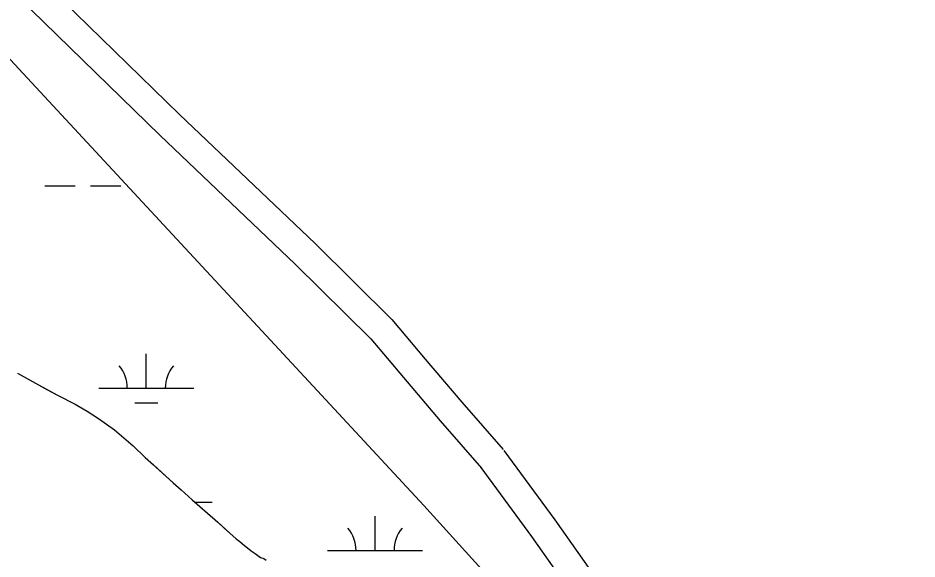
# Model space of a CAD drawing. Extents: x 3161564 to 3199464, y 849354 to 874788.
# Drawn here: x 3189568 to 3190514, y 859321 to 859890 of the extents above; entities that cross this region are included whole.
import ezdxf

# ---------------------------------------------------------------- set-up
doc = ezdxf.new("R2010")
doc.units = 0
for name, color, linetype in [('V-ROAD-CNTR', 7, 'Continuous'), ('V-SITE-VEGE', 7, 'Continuous'), ('V-TOPO-SHOR', 7, 'Continuous'), ('V-WETL-SWMP', 7, 'Continuous')]:
    doc.layers.add(name, color=color, linetype=linetype)

msp = doc.modelspace()

# ---------------------------------------------------------------- linework, layer by layer
at = {"layer": 'V-ROAD-CNTR'}
for points in [[(3189587.81, 859935.57), (3189738.3, 859788.39), (3189880.68, 859652.76), (3189961.44, 859573.02), (3189996.52, 859531.09), (3190034.91, 859486.01), (3190078.38, 859436.02)], [(3189568.91, 859912.09), (3189717.46, 859766.8), (3189859.79, 859631.23), (3189939.35, 859552.67), (3189973.6, 859511.74), (3190012.17, 859466.44), (3190055.74, 859416.34)], [(3190079.17, 859435.03), (3190132.6, 859361.97), (3190181.1, 859293.31), (3190222.28, 859236.87), (3190262.5, 859190.87), (3190301.81, 859153.34), (3190354.43, 859115.23), (3190394.2, 859077.37), (3190421.73, 859052.94), (3190442.42, 859036.18), (3190458.65, 859012.31), (3190469.83, 858997.75), (3190531.76, 858915.06), (3190582.58, 858851.58), (3190678.88, 858734.93)], [(3190054.95, 859417.33), (3190108.24, 859344.46), (3190156.73, 859275.82), (3190198.82, 859218.12), (3190240.8, 859170.11), (3190282.56, 859130.24), (3190335.2, 859092.12), (3190373.9, 859055.27), (3190402.33, 859030.06), (3190420.1, 859015.65), (3190434.33, 858994.73), (3190445.93, 858979.62), (3190508.03, 858896.68), (3190559.3, 858832.65), (3190655.74, 858715.83)]]:
    msp.add_lwpolyline(points, dxfattribs=at)
at = {"layer": 'V-SITE-VEGE'}
msp.add_lwpolyline([(3189567.73, 859516.39), (3189586.66, 859505.87), (3189609.96, 859493.18), (3189628.53, 859483.75), (3189640.91, 859476.49), (3189652.92, 859468.87), (3189669.67, 859456.89), (3189679.5, 859448.54), (3189689.34, 859439.83), (3189702.09, 859427.84), (3189731.59, 859400.98), (3189739.97, 859393.71), (3189751.63, 859383.18), (3189759.64, 859376.28), (3189767.65, 859369.02), (3189778.58, 859359.58), (3189790.97, 859347.96), (3189797.89, 859342.15), (3189801.53, 859339.25), (3189804.44, 859336.7), (3189813.55, 859329.44), (3189817.55, 859326.54), (3189823.38, 859322.55), (3189826.65, 859321.46), (3189829.2, 859319.65)], dxfattribs=at)
at = {"layer": 'V-TOPO-SHOR'}
msp.add_lwpolyline([(3189567.73, 859516.39), (3189586.66, 859505.87), (3189598.68, 859499.34), (3189609.96, 859493.18), (3189628.53, 859483.75), (3189640.91, 859476.49), (3189652.92, 859468.87), (3189669.67, 859456.89), (3189679.5, 859448.54), (3189689.34, 859439.83), (3189702.09, 859427.84), (3189710.83, 859419.86), (3189719.21, 859412.23), (3189731.59, 859400.98), (3189739.97, 859393.71), (3189751.63, 859383.18), (3189759.64, 859376.28), (3189767.65, 859369.02), (3189778.58, 859359.58), (3189785.14, 859353.41), (3189790.97, 859347.96), (3189797.89, 859342.15), (3189801.53, 859339.25), (3189804.44, 859336.7), (3189809.54, 859332.71), (3189813.55, 859329.44), (3189817.55, 859326.54), (3189823.38, 859322.55), (3189826.65, 859321.46), (3189829.2, 859319.65)], dxfattribs=at)
at = {"layer": 'V-WETL-SWMP'}
for p, q in [((3189994.92, 859377.22), (3189531.86, 859876.82)), ((3189596.4, 859713.35), (3189628.4, 859713.35)), ((3189644.4, 859713.35), (3189676.4, 859713.35)), ((3189703.25, 859500.75), (3189703.25, 859536.75)), ((3189567.73, 859516.39), (3189586.66, 859505.87)), ((3189586.66, 859505.87), (3189598.68, 859499.35)), ((3189598.68, 859499.35), (3189609.96, 859493.18)), ((3189653.25, 859500.75), (3189753.25, 859500.75)), ((3189609.96, 859493.18), (3189628.53, 859483.75)), ((3189628.53, 859483.75), (3189640.9, 859476.5)), ((3189691.25, 859485.32), (3189715.25, 859485.32)), ((3189640.9, 859476.5), (3189652.92, 859468.88)), ((3189652.92, 859468.88), (3189669.67, 859456.9)), ((3189669.67, 859456.9), (3189679.5, 859448.55)), ((3189679.5, 859448.55), (3189689.34, 859439.83)), ((3189689.34, 859439.83), (3189702.09, 859427.85)), ((3189702.09, 859427.85), (3189710.83, 859419.86)), ((3189710.83, 859419.86), (3189719.21, 859412.23)), ((3189719.21, 859412.23), (3189731.59, 859400.98)), ((3189731.59, 859400.98), (3189739.97, 859393.72)), ((3189739.97, 859393.72), (3189751.62, 859383.19)), ((3189751.62, 859383.19), (3189759.64, 859376.29)), ((3189754.54, 859380.68), (3189772.4, 859380.68)), ((3189759.64, 859376.29), (3189767.65, 859369.02)), ((3190349.45, 858986.22), (3189994.92, 859377.22)), ((3189767.65, 859369.02), (3189778.58, 859359.58)), ((3189943.72, 859329.93), (3189943.72, 859365.93)), ((3189778.58, 859359.58), (3189785.13, 859353.41)), ((3189785.13, 859353.41), (3189790.96, 859347.96)), ((3189790.96, 859347.96), (3189797.88, 859342.16)), ((3189797.88, 859342.16), (3189801.52, 859339.25)), ((3189801.52, 859339.25), (3189804.44, 859336.71)), ((3189804.44, 859336.71), (3189809.54, 859332.72)), ((3189809.54, 859332.72), (3189813.54, 859329.45)), ((3189813.54, 859329.45), (3189817.55, 859326.54)), ((3189817.55, 859326.54), (3189823.37, 859322.55)), ((3189893.72, 859329.93), (3189993.72, 859329.93)), ((3189823.37, 859322.55), (3189826.65, 859321.47)), ((3189826.65, 859321.47), (3189829.2, 859319.65))]:
    msp.add_line(p, q, dxfattribs=at)
for centre, start, end in [((3189648, 859501.22), 359.22818, 40.77184), ((3189758.49, 859501.22), 139.22818, 180.77183), ((3189888.47, 859330.41), 359.22818, 40.77184), ((3189998.96, 859330.41), 139.22818, 180.77183)]:
    msp.add_arc(centre, 35.25, start, end, dxfattribs=at)

doc.saveas('drawing.dxf')
